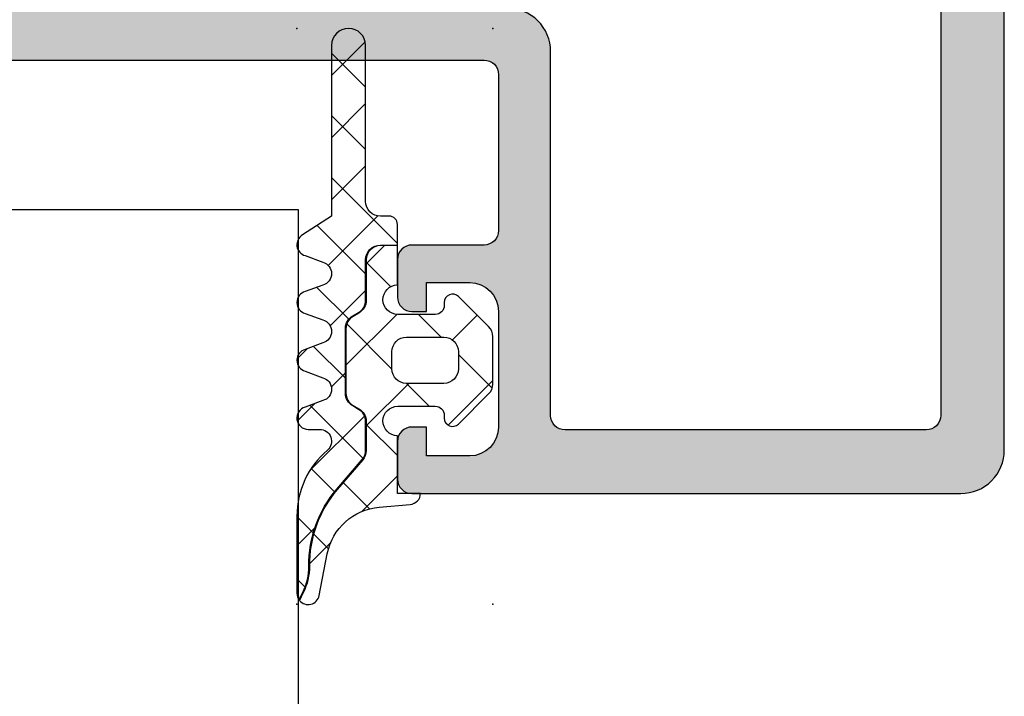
# Model space of a CAD drawing. Header units: millimetres. Extents: x 247761 to 294611, y 172579 to 236863.
# Tile 411 of 596: x 249784 to 249818, y 195383 to 195406. Entities that reach past the tile are written whole.
import ezdxf

# ---------------------------------------------------------------- set-up
doc = ezdxf.new("R2010")
doc.units = ezdxf.units.MM
doc.layers.add('FASÁDA DETAILNÍ', color=4, linetype='Continuous')
doc.layers.add('NOVA', color=240, linetype='Continuous')

# ---------------------------------------------------------------- blocks, each defined once
blk = doc.blocks.new('A$C69D17D4D')
at = {"layer": 'FASÁDA DETAILNÍ'}
h = blk.add_hatch(color=256, dxfattribs=at)
edge = h.paths.add_edge_path(flags=16)
edge.add_ellipse((-24829.51811741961, 22039.21063723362), major_axis=(-0.499974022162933, 0), ratio=1, start_angle=179.9970229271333, end_angle=270.0029770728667, ccw=False)
edge.add_line((-24829.01814339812, 22039.21061125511), (-24829.01814339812, 22021.21061125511))
edge.add_ellipse((-24829.51811741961, 22021.2105852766), major_axis=(-0.499974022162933, 0), ratio=1, start_angle=89.99702292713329, end_angle=180.0029770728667, ccw=False)
edge.add_line((-24829.51814339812, 22020.71061125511), (-24842.01814339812, 22020.71061125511))
edge.add_ellipse((-24842.01812157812, 22021.21063307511), major_axis=(-0.5000218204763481, 0), ratio=1, start_angle=0.002500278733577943, end_angle=89.99749972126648, ccw=False)
edge.add_line((-24842.51814339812, 22021.21061125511), (-24842.51814339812, 22033.81366225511))
edge.add_ellipse((-24844.01814227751, 22033.81366337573), major_axis=(-1.499998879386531, 0), ratio=1, start_angle=179.9999571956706, end_angle=270.0000428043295)
edge.add_line((-24844.01814339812, 22035.31366225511), (-24857.01813139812, 22035.31366225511))
edge.add_ellipse((-24857.01813177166, 22035.81366188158), major_axis=(-0.4999996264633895, 0), ratio=1, start_angle=-4.280419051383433e-05, end_angle=90.00004280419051, ccw=False)
edge.add_line((-24857.51813139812, 22035.81366225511), (-24857.51813139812, 22039.21061125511))
edge.add_ellipse((-24857.01813177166, 22039.21061162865), major_axis=(-0.4999996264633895, 0), ratio=1, start_angle=-90.00004280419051, end_angle=4.280419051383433e-05, ccw=False)
edge.add_line((-24857.01813139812, 22039.71061125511), (-24829.51814339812, 22039.71061125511))
edge = h.paths.add_edge_path()
edge.add_line((-24828.31813139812, 22068.51060625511), (-24831.31813139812, 22068.51060625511))
edge.add_line((-24831.31813139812, 22068.51060625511), (-24831.31813139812, 22066.51060625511))
edge.add_arc((-24830.81815737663, 22066.5105802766), 0.499974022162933, 179.9970229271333, 270.0029770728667)
edge.add_line((-24830.81813139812, 22066.01060625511), (-24830.31813139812, 22066.01060625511))
edge.add_line((-24830.31813139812, 22066.01060625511), (-24830.31813139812, 22067.01060625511))
edge.add_line((-24830.31813139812, 22067.01060625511), (-24829.31813139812, 22067.01060625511))
edge.add_arc((-24829.31819552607, 22066.01054212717), 1.00006412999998, 0.0036740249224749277, 89.99632597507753, ccw=False)
edge.add_line((-24828.31813139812, 22066.01060625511), (-24828.31813139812, 22062.01060625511))
edge.add_arc((-24829.31816138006, 22062.01063623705), 1.000029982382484, 270.0017177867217, 359.9982822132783, ccw=False)
edge.add_line((-24829.31813139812, 22061.01060625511), (-24830.31813139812, 22061.01060625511))
edge.add_line((-24830.31813139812, 22061.01060625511), (-24830.31813139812, 22062.01060625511))
edge.add_line((-24830.31813139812, 22062.01060625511), (-24830.81813139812, 22062.01060625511))
edge.add_arc((-24830.81812579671, 22061.5106006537), 0.5000056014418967, 90.0006418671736, 179.9993581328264)
edge.add_line((-24831.31813139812, 22061.51060625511), (-24831.31813139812, 22058.71060325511))
edge.add_arc((-24830.81813139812, 22058.71060325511), 0.5, 180, 360)
edge.add_line((-24830.31813139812, 22058.71060325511), (-24830.31813139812, 22059.01060625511))
edge.add_arc((-24829.81812067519, 22059.01059553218), 0.5000107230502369, 90.00122873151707, 179.9987712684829, ccw=False)
edge.add_line((-24829.81813139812, 22059.51060625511), (-24829.31813139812, 22059.51060625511))
edge.add_arc((-24829.31819931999, 22059.01053833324), 0.5000679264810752, 0.007782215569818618, 89.99221778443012, ccw=False)
edge.add_line((-24828.81813139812, 22059.01060625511), (-24828.81813139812, 22047.71061125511))
edge.add_arc((-24829.31815321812, 22047.71063307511), 0.5000218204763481, 270.0025002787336, 359.9974997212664, ccw=False)
edge.add_line((-24829.31813139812, 22047.21061125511), (-24829.81813139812, 22047.21061125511))
edge.add_arc((-24829.81819407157, 22047.71054858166), 0.4999373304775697, 179.992817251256, 270.00718274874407, ccw=False)
edge.add_line((-24830.31813139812, 22047.71061125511), (-24830.31813139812, 22048.01061425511))
edge.add_arc((-24830.81819419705, 22048.01055145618), 0.5000628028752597, 0.007195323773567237, 89.99280467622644)
edge.add_line((-24830.81813139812, 22048.51061425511), (-24835.31813139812, 22048.51061425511))
edge.add_arc((-24835.31812579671, 22048.0106086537), 0.5000056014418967, 90.0006418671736, 179.9993581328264)
edge.add_line((-24835.81813139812, 22048.01061425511), (-24835.81813139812, 22047.21061125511))
edge.add_arc((-24835.31815737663, 22047.2105852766), 0.499974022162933, 179.9970229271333, 270.0029770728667)
edge.add_line((-24835.31813139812, 22046.71061125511), (-24833.31813139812, 22046.71061125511))
edge.add_arc((-24833.31819931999, 22046.21054333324), 0.5000679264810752, 0.007782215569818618, 89.99221778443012, ccw=False)
edge.add_line((-24832.81813139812, 22046.21061125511), (-24832.81813139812, 22045.71061125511))
edge.add_arc((-24832.31819407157, 22045.71054858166), 0.4999373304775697, 179.992817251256, 270.007182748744)
edge.add_line((-24832.31813139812, 22045.21061125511), (-24829.31813139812, 22045.21061125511))
edge.add_arc((-24829.31818651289, 22044.71055614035), 0.5000551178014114, 0.006314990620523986, 89.99368500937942, ccw=False)
edge.add_line((-24828.81813139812, 22044.71061125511), (-24828.81813139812, 22043.01061425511))
edge.add_arc((-24830.3180995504, 22043.01058240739), 1.499968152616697, -90.00121651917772, 0.0012165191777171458, ccw=False)
edge.add_line((-24830.31813139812, 22041.51061425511), (-24856.31813139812, 22041.51061425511))
edge.add_arc((-24856.31815225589, 22042.01059339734), 0.4999791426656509, 179.9976097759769, 270.00239022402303, ccw=False)
edge.add_line((-24856.81813139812, 22042.01061425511), (-24856.81813139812, 22046.21061125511))
edge.add_arc((-24856.31812579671, 22046.2106056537), 0.5000056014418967, 90.00064186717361, 179.9993581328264, ccw=False)
edge.add_line((-24856.31813139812, 22046.71061125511), (-24854.31813139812, 22046.71061125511))
edge.add_arc((-24854.31815321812, 22047.21063307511), 0.5000218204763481, 270.0025002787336, 359.9974997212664)
edge.add_line((-24853.81813139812, 22047.21061125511), (-24853.81813139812, 22048.01061425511))
edge.add_arc((-24854.31818395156, 22048.01056170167), 0.5000525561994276, 0.006021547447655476, 89.99397845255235)
edge.add_line((-24854.31813139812, 22048.51061425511), (-24859.31813239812, 22048.51061425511))
edge.add_line((-24859.31813239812, 22048.51061425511), (-24860.07602139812, 22048.29329325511))
edge.add_arc((-24860.15871270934, 22048.58167166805), 0.2999999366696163, 217.904814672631, 286.0000242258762, ccw=False)
edge.add_arc((-24860.63213255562, 22048.21306111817), 0.3000001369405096, 37.90471808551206, 89.99996992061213)
edge.add_line((-24860.63213239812, 22048.51306125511), (-24862.69627939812, 22048.51305925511))
edge.add_arc((-24862.69627985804, 22048.11305986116), 0.3999993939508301, 89.99993412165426, 201.9737695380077)
edge.add_line((-24863.06722139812, 22047.96338725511), (-24862.25086039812, 22045.94015825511))
edge.add_arc((-24862.06539013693, 22046.01499487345), 0.1999993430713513, 201.9739078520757, 294.1410923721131)
edge.add_line((-24861.98359339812, 22045.83248725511), (-24859.59990839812, 22046.90080725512))
edge.add_arc((-24859.51811169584, 22046.71829914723), 0.1999997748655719, -0.8199006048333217, 114.1410254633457, ccw=False)
edge.add_line((-24859.31813239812, 22046.71543725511), (-24859.31813139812, 22035.41135725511))
edge.add_arc((-24859.50954589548, 22035.40292553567), 0.1916001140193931, -91.04445002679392, 2.5222218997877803, ccw=False)
edge.add_line((-24859.51303839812, 22035.21135725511), (-24859.93362239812, 22035.21135725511))
edge.add_line((-24859.93362239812, 22035.21135725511), (-24862.39923439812, 22036.64309225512))
edge.add_arc((-24862.55004609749, 22036.38375526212), 0.2999997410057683, 59.82080388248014, 164.0000282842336)
edge.add_line((-24862.83842439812, 22036.46644625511), (-24863.26629539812, 22034.97428525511))
edge.add_line((-24863.26629539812, 22034.97428525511), (-24863.76470739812, 22034.11101025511))
edge.add_arc((-24863.41829715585, 22033.91101030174), 0.4000000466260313, 150.0000115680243, 269.9999652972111)
edge.add_line((-24863.41829739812, 22033.51101025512), (-24859.31036639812, 22033.51135725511))
edge.add_line((-24859.31036639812, 22033.51135725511), (-24844.81830939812, 22033.51366225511))
edge.add_arc((-24844.81813127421, 22033.01366241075), 0.4999998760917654, -1.783461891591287e-05, 90.02041150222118, ccw=False)
edge.add_line((-24844.31813139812, 22033.01366225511), (-24844.31813139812, 22027.61062025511))
edge.add_arc((-24844.81813102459, 22027.61061988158), 0.4999996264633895, -90.00004280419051, 4.280419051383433e-05, ccw=False)
edge.add_line((-24844.81813139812, 22027.11062025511), (-24847.31813139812, 22027.11062025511))
edge.add_arc((-24847.31813177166, 22026.61062062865), 0.4999996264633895, 89.9999571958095, 180.0000428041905)
edge.add_line((-24847.81813139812, 22026.61062025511), (-24847.81813139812, 22025.31061725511))
edge.add_arc((-24847.31815225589, 22025.31059639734), 0.4999791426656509, 179.997609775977, 270.002390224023)
edge.add_line((-24847.31813139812, 22024.81061725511), (-24846.81813139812, 22024.81061725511))
edge.add_line((-24846.81813139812, 22024.81061725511), (-24846.81813139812, 22025.81061725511))
edge.add_line((-24846.81813139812, 22025.81061725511), (-24845.31813139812, 22025.81061725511))
edge.add_arc((-24845.31816308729, 22024.81058556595), 1.00003168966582, 0.0018155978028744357, 89.99818440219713, ccw=False)
edge.add_line((-24844.31813139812, 22024.81061725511), (-24844.31813139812, 22020.81061725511))
edge.add_arc((-24845.31820064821, 22020.8106865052), 1.000069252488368, 270.0039674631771, 359.99603253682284, ccw=False)
edge.add_line((-24845.31813139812, 22019.81061725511), (-24846.81813139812, 22019.81061725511))
edge.add_line((-24846.81813139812, 22019.81061725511), (-24846.81813139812, 22020.81061725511))
edge.add_line((-24846.81813139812, 22020.81061725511), (-24847.31813139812, 22020.81061725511))
edge.add_arc((-24847.31815737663, 22020.31064323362), 0.499974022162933, 89.99702292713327, 180.0029770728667)
edge.add_line((-24847.81813139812, 22020.31061725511), (-24847.81813139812, 22019.01061425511))
edge.add_arc((-24847.31812579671, 22019.01061985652), 0.5000056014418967, 180.0006418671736, 269.9993581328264)
edge.add_line((-24847.31813139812, 22018.51061425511), (-24828.31813139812, 22018.51061425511))
edge.add_arc((-24828.31810211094, 22020.01058496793), 1.49997071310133, 269.9988812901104, 360.0011187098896)
edge.add_line((-24826.81813139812, 22020.01061425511), (-24826.81813139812, 22067.01060625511))
edge.add_arc((-24828.31819173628, 22067.01054591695), 1.500060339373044, 0.002304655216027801, 89.99769534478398)
h = blk.add_hatch(dxfattribs=at)
h.set_pattern_fill('ANSI31', color=256, scale=0.468, angle=-45.00000000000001, style=0)
h.set_pattern_definition([(360, (-24904.81810339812, 22033.51058625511), (6.060223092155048e-16, 1.4859), [])])
edge = h.paths.add_edge_path(flags=16)
edge.add_line((-24886.72962539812, 22035.85868625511), (-24888.01298739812, 22038.08139625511))
edge.add_ellipse((-24886.28126243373, 22039.08126863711), major_axis=(-1.999654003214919, 0), ratio=1, start_angle=-29.99995422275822, end_angle=30.001501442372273, ccw=False)
edge.add_line((-24888.01301439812, 22040.08109425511), (-24887.36088639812, 22041.21061225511))
edge.add_ellipse((-24884.76280619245, 22039.71060912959), major_axis=(-3.000005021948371, 0), ratio=1, start_angle=286.00005471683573, end_angle=329.9999864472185, ccw=False)
edge.add_line((-24885.58972239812, 22042.59439825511), (-24881.91870039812, 22043.64704625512))
edge.add_ellipse((-24881.78088160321, 22043.16641522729), major_axis=(-0.5000002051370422, 0), ratio=1, start_angle=179.9992010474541, end_angle=286.000007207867, ccw=False)
edge.add_line((-24881.28088139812, 22043.16640825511), (-24881.28099139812, 22035.60865525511))
edge.add_ellipse((-24881.78099123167, 22035.60866508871), major_axis=(-0.4999998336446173, 0), ratio=1, start_angle=89.99917878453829, end_angle=179.9988731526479, ccw=False)
edge.add_line((-24881.78099839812, 22035.10866525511), (-24885.43064739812, 22035.10872125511))
edge.add_ellipse((-24885.43060793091, 22036.60872050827), major_axis=(-1.499999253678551, 0), ratio=1, start_angle=30.0015272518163, end_angle=89.99849246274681, ccw=False)
edge = h.paths.add_edge_path(flags=16)
edge.add_line((-24879.68098939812, 22035.60863725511), (-24879.68086239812, 22043.91196725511))
edge.add_ellipse((-24879.18086211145, 22043.91195899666), major_axis=(-0.5000002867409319, 0), ratio=1, start_angle=285.9999439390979, end_angle=359.99905365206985, ccw=False)
edge.add_line((-24879.31868039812, 22044.39259025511), (-24873.36591839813, 22046.09951725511))
edge.add_ellipse((-24873.22809937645, 22045.61888652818), major_axis=(-0.4999999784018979, 0), ratio=1, start_angle=179.9990519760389, end_angle=286.00004168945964, ccw=False)
edge.add_line((-24872.72809939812, 22045.61887825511), (-24872.72826939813, 22035.60852425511))
edge.add_ellipse((-24873.22826958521, 22035.60853644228), major_axis=(-0.5000001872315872, 0), ratio=1, start_angle=89.99910470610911, end_angle=179.9986034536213, ccw=False)
edge.add_line((-24873.22827739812, 22035.10853625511), (-24879.18099739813, 22035.10862625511))
edge.add_ellipse((-24879.18098912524, 22035.60862652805), major_axis=(-0.5000002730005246, 0), ratio=1, start_angle=-0.0012292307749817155, end_angle=89.99905199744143, ccw=False)
edge = h.paths.add_edge_path(flags=16)
edge.add_line((-24865.36396539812, 22046.15767325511), (-24863.53007639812, 22042.98128325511))
edge.add_ellipse((-24866.12815614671, 22041.48128339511), major_axis=(-3.000002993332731, 0), ratio=1, start_angle=149.9985082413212, end_angle=209.999963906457, ccw=False)
edge.add_line((-24863.53011639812, 22039.98121425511), (-24865.91061139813, 22035.85833125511))
edge.add_ellipse((-24867.20962967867, 22036.60836691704), major_axis=(-1.500000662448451, 0), ratio=1, start_angle=89.99848282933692, end_angle=149.998441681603, ccw=False)
edge.add_line((-24867.20966939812, 22035.10836625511), (-24870.62828339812, 22035.10845725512))
edge.add_ellipse((-24870.6282699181, 22035.60845673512), major_axis=(-0.4999994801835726, 0), ratio=1, start_angle=-0.001434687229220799, end_angle=89.99845530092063, ccw=False)
edge.add_line((-24871.12826939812, 22035.60846925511), (-24871.12808839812, 22045.90778425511))
edge.add_ellipse((-24870.12808805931, 22045.90776591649), major_axis=(-1.000000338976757, 0), ratio=1, start_angle=269.9984724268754, end_angle=359.99894927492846, ccw=False)
edge.add_line((-24870.12806139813, 22046.90776625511), (-24866.66296339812, 22046.90767325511))
edge.add_ellipse((-24866.66300358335, 22045.4076731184), major_axis=(-1.500000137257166, 0), ratio=1, start_angle=210.0000030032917, end_angle=269.99846503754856, ccw=False)
edge = h.paths.add_edge_path()
edge.add_line((-24863.51615939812, 22048.50754125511), (-24870.06922239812, 22048.50776325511))
edge.add_arc((-24870.06938925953, 22043.50776555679), 4.999997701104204, 89.99808790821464, 106.000023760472)
edge.add_line((-24871.44757739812, 22048.31407125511), (-24886.33399539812, 22044.04546025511))
edge.add_arc((-24886.47181391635, 22044.52609060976), 0.4999994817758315, 179.9999260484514, 285.99999799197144, ccw=False)
edge.add_line((-24886.97181339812, 22044.52609125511), (-24886.97181339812, 22048.40946525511))
edge.add_arc((-24887.97181339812, 22048.40948525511), 1.0000000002, 359.9988540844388, 539.9988540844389)
edge.add_line((-24888.97181339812, 22048.40950525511), (-24888.97200139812, 22043.71116925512))
edge.add_line((-24888.97200139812, 22043.71116925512), (-24889.12805339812, 22043.71116925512))
edge.add_arc((-24889.12805397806, 22043.4111692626), 0.2999999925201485, 89.99988924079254, 158.0261541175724)
edge.add_line((-24889.40626039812, 22043.52342425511), (-24890.37944739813, 22041.11152225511))
edge.add_arc((-24890.56491864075, 22041.18635885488), 0.2000002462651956, 245.8590177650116, 338.0262022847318, ccw=False)
edge.add_line((-24890.64671539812, 22041.00385025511), (-24892.24540039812, 22041.72035025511))
edge.add_arc((-24892.55213866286, 22041.03594449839), 0.7499997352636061, 65.85894153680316, 180.000018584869)
edge.add_line((-24893.30213839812, 22041.03594425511), (-24893.30213839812, 22035.92839525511))
edge.add_arc((-24892.70213856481, 22035.9283953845), 0.5999998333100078, 180.0000123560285, 300.1429248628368)
edge.add_line((-24892.40084339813, 22035.40953025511), (-24890.22888639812, 22036.67074625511))
edge.add_arc((-24890.07823812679, 22036.41131360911), 0.3000003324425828, 16.00006906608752, 120.1430306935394, ccw=False)
edge.add_line((-24889.78985939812, 22036.49400525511), (-24889.35559239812, 22034.97953325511))
edge.add_line((-24889.35559239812, 22034.97953325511), (-24888.59304439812, 22033.65876125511))
edge.add_arc((-24888.3332372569, 22033.80876199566), 0.2999999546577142, 210.0001683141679, 272.4633047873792)
edge.add_line((-24888.32034339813, 22033.50903925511), (-24864.33068939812, 22033.50903925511))
edge.add_arc((-24864.3107347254, 22033.8083749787), 0.3000001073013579, 266.1861237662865, 329.9998522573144)
edge.add_line((-24864.05092739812, 22033.65837425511), (-24863.28835939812, 22034.97918025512))
edge.add_line((-24863.28835939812, 22034.97918025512), (-24862.85409239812, 22036.49365125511))
edge.add_arc((-24862.56571327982, 22036.41096010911), 0.3000005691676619, 59.85708161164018, 164.0000432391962, ccw=False)
edge.add_line((-24862.41506539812, 22036.67039325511), (-24860.24310939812, 22035.40917725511))
edge.add_arc((-24859.94181373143, 22035.92804267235), 0.6000003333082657, 239.8570476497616, 359.9999601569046)
edge.add_line((-24859.34181339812, 22035.92804225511), (-24859.34181339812, 22045.83164225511))
edge.add_arc((-24860.09181345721, 22045.83164299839), 0.75000005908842, 359.9999432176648, 474.1410202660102)
edge.add_line((-24860.39855139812, 22046.51604925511), (-24861.99723639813, 22045.79954925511))
edge.add_arc((-24862.0790331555, 22045.98205785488), 0.2000002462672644, 201.9737977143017, 294.1409822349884, ccw=False)
edge.add_line((-24862.26450439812, 22045.90722125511), (-24863.23796339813, 22048.31979625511))
edge.add_arc((-24863.51616925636, 22048.20754209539), 0.2999991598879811, 21.97373853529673, 89.9981172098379)
h = blk.add_hatch(dxfattribs=at)
h.set_pattern_fill('ANSI37', color=256, scale=0.48, angle=90, style=0)
h.set_pattern_definition([(135, (0, 0), (-1.077630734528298, -1.077630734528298), []), (225, (0, 0), (1.077630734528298, -1.077630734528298), [])])
edge = h.paths.add_edge_path()
edge.add_line((-24850.40151985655, 22025.72477271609), (-24851.00857736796, 22025.49751382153))
edge.add_arc((-24850.90810216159, 22025.1206776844), 0.3900009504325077, 104.9293687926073, 255.070631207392)
edge.add_line((-24851.00857736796, 22024.74384154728), (-24850.40151985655, 22024.51658265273))
edge.add_arc((-24850.50810332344, 22024.1206776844), 0.4100009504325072, 285.0676336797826, 434.9323663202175, ccw=False)
edge.add_line((-24850.40151985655, 22023.72477271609), (-24851.00857738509, 22023.49751381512))
edge.add_arc((-24850.90810366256, 22023.1206776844), 0.390000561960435, 104.9291583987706, 255.0708416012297)
edge.add_line((-24851.00857738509, 22022.74384155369), (-24850.40151987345, 22022.51658265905))
edge.add_arc((-24850.50810182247, 22022.1206776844), 0.4100005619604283, 285.06742474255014, 434.9325713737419, ccw=False)
edge.add_line((-24850.40151990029, 22021.72477270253), (-24851.0085773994, 22021.49751762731))
edge.add_arc((-24850.90809015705, 22021.12063497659), 0.3900489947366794, 104.9293168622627, 269.9999999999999)
edge.add_line((-24850.90809015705, 22020.73058598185), (-24850.50810106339, 22020.73058598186))
edge.add_arc((-24850.50810106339, 22020.32058542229), 0.4100005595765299, 310.3199356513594, 449.99999999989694, ccw=False)
edge.add_arc((-24848.30813120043, 22017.72829920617), 2.989972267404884, 130.3199378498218, 180.0013304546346)
edge.add_line((-24851.29810346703, 22017.72822977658), (-24851.29810306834, 22015.05643819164))
edge.add_arc((-24850.90810306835, 22015.05588054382), 0.3900003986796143, 179.9180747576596, 215.6405699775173)
edge.add_line((-24851.22505185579, 22014.82862787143), (-24851.09540013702, 22015.08691913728))
edge.add_arc((-24852.87391416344, 22015.97966090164), 1.990000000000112, 333.345208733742, 360.6188691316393)
edge.add_arc((-24846.87053157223, 22016.04450778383), 4.013732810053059, 139.3588191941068, 180.618869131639, ccw=False)
edge.add_line((-24849.91616556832, 22018.65873130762), (-24849.03529869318, 22019.68496264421))
edge.add_arc((-24849.4040265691, 22020.00146065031), 0.4859333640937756, 319.3588191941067, 359.9999999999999)
edge.add_line((-24848.918093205, 22020.00146065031), (-24848.918093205, 22020.99905805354))
edge.add_arc((-24849.408093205, 22020.99905805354), 0.4900000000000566, 360.0000000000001, 420.0000000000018)
edge.add_line((-24849.163093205, 22021.42341050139), (-24849.363093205, 22021.53888055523))
edge.add_arc((-24849.108093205, 22021.98055351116), 0.5099999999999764, 179.9999999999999, 240.00000000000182, ccw=False)
edge.add_line((-24849.618093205, 22021.98055351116), (-24849.618093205, 22024.21756335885))
edge.add_arc((-24849.108093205, 22024.21756335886), 0.5100000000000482, 120.00000000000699, 179.9999999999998, ccw=False)
edge.add_line((-24849.363093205, 22024.65923631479), (-24849.163093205, 22024.77470636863))
edge.add_arc((-24849.408093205, 22025.19905881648), 0.4899999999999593, 300.000000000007, 359.9999999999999)
edge.add_line((-24848.918093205, 22025.19905881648), (-24848.918093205, 22026.59905652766))
edge.add_arc((-24848.408093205, 22026.59905652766), 0.509999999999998, 89.99999999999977, 180, ccw=False)
edge.add_line((-24848.408093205, 22027.10905652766), (-24847.8180929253, 22027.10905652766))
edge.add_line((-24847.8180929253, 22027.10905652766), (-24847.818093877, 22027.82067807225))
edge.add_arc((-24848.108093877, 22027.82067768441), 0.2900000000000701, 360.0000766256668, 450.0000000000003)
edge.add_line((-24848.108093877, 22028.11067768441), (-24848.4080790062, 22028.11067768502))
edge.add_arc((-24848.40826055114, 22028.62049967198), 0.5098220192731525, 179.975713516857, 270.02040272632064, ccw=False)
edge.add_line((-24848.91808252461, 22028.62071577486), (-24848.9181130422, 22034.02067872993))
edge.add_arc((-24849.50811151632, 22034.02067539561), 0.5899984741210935, 360.0003238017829, 540.0000000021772)
edge.add_line((-24850.09810999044, 22034.02067539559), (-24850.09810999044, 22028.11526714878))
edge.add_line((-24850.09810999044, 22028.11526714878), (-24851.10286432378, 22027.4585635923))
edge.add_arc((-24850.90810368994, 22027.12067585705), 0.3899997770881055, 119.9594211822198, 255.0702409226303)
edge.add_line((-24851.00858116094, 22026.74384153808), (-24850.40151986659, 22026.51658265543))
edge.add_arc((-24850.50810332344, 22026.1206776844), 0.4100009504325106, 285.0676336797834, 434.93236777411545, ccw=False)
h = blk.add_hatch(dxfattribs=at)
h.set_pattern_fill('ANSI37', color=256, scale=0.625, angle=90, style=0)
h.set_pattern_definition([(135, (0, 0), (-1.403165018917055, -1.403165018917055), []), (225, (0, 0), (1.403165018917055, -1.403165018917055), [])])
edge = h.paths.add_edge_path()
edge.add_arc((-24845.90810999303, 22025.1205382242), 0.2900050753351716, 404.9975633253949, 539.9994892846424)
edge.add_line((-24846.19811506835, 22025.12054080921), (-24846.19811506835, 22025.02054654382))
edge.add_arc((-24846.50811506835, 22025.02054654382), 0.3099999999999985, 269.9999999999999, 360.0000000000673, ccw=False)
edge.add_line((-24846.50811506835, 22024.71054654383), (-24847.80809106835, 22024.71054654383))
edge.add_arc((-24847.80809106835, 22025.22054654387), 0.5100000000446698, 91.12352014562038, 270.00000000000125, ccw=False)
edge.add_line((-24847.81809108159, 22025.73044849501), (-24847.81809289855, 22027.08905652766))
edge.add_line((-24847.81809289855, 22027.08905652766), (-24848.408093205, 22027.08905652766))
edge.add_arc((-24848.408093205, 22026.59905652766), 0.4900000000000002, 90.00000000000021, 180)
edge.add_line((-24848.898093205, 22026.59905652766), (-24848.898093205, 22025.19905881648))
edge.add_arc((-24849.408093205, 22025.19905881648), 0.5099999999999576, 300.00000000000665, 360.0000000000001, ccw=False)
edge.add_line((-24849.153093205, 22024.75738586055), (-24849.353093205, 22024.64191580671))
edge.add_arc((-24849.108093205, 22024.21756335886), 0.4900000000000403, 120.0000000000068, 180.0000000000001)
edge.add_line((-24849.598093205, 22024.21756335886), (-24849.598093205, 22021.98055351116))
edge.add_arc((-24849.108093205, 22021.98055351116), 0.4899999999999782, 180.0000000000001, 240.0000000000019)
edge.add_line((-24849.353093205, 22021.55620106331), (-24849.153093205, 22021.44073100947))
edge.add_arc((-24849.408093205, 22020.99905805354), 0.5100000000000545, 359.99999999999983, 420.00000000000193, ccw=False)
edge.add_line((-24848.898093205, 22020.99905805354), (-24848.898093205, 22020.00146065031))
edge.add_arc((-24849.4040265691, 22020.00146065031), 0.5059333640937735, 319.3588191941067, 359.99999999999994, ccw=False)
edge.add_line((-24849.02012262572, 22019.67193624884), (-24849.90098950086, 22018.64570491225))
edge.add_arc((-24846.87053157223, 22016.04450778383), 3.993732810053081, 139.3588191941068, 180.618869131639)
edge.add_arc((-24852.87391416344, 22015.97966090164), 2.010000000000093, 333.3452087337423, 360.6188691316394, ccw=False)
edge.add_line((-24851.07752562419, 22015.07794685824), (-24851.21156678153, 22014.81091098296))
edge.add_arc((-24850.90810306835, 22015.05588054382), 0.3900003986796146, 218.9120293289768, 348.9894375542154)
edge.add_line((-24850.52528180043, 22014.9813943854), (-24850.24568023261, 22016.41948521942))
edge.add_arc((-24848.27262630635, 22016.03587317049), 2.010000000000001, 94.99524938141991, 168.9975035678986, ccw=False)
edge.add_line((-24848.44764332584, 22018.03823903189), (-24847.37468354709, 22018.13202120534))
edge.add_arc((-24847.40810483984, 22018.52058831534), 0.3900017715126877, 274.9160046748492, 358.5301263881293)
edge.add_line((-24847.01823139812, 22018.510584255), (-24847.81810236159, 22018.510584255))
edge.add_line((-24847.81810236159, 22018.510584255), (-24847.81809112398, 22020.51066359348))
edge.add_arc((-24847.80809106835, 22021.02056554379), 0.5100000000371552, 90, 268.87647509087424, ccw=False)
edge.add_line((-24847.80809106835, 22021.53056554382), (-24846.50811506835, 22021.53056554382))
edge.add_arc((-24846.50811506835, 22021.22056554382), 0.3100000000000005, 359.99999999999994, 450, ccw=False)
edge.add_line((-24846.19811506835, 22021.22056554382), (-24846.19811506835, 22021.12054054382))
edge.add_arc((-24845.90809969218, 22021.12056873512), 0.2900153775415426, 180.0055695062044, 314.9966855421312)
edge.add_line((-24845.70303971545, 22020.91548503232), (-24844.66174269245, 22021.95604945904))
edge.add_arc((-24845.00810306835, 22022.3026536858), 0.4900000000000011, 314.9798378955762, 359.9999999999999)
edge.add_line((-24844.51810306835, 22022.3026536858), (-24844.51810306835, 22023.93870212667))
edge.add_arc((-24845.00810306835, 22023.93870212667), 0.4899999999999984, 360.0000000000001, 405.0276992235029)
edge.add_line((-24844.66178829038, 22024.28535191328), (-24845.70303671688, 22025.32559405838))
edge = h.paths.add_edge_path()
edge.add_arc((-24847.50812488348, 22023.42056935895), 0.4999901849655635, 89.99999999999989, 179.9999999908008, ccw=False)
edge.add_line((-24847.50812488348, 22023.92055954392), (-24846.20811506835, 22023.92055954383))
edge.add_arc((-24846.20809643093, 22023.42057818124), 0.4999813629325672, -0.0021357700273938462, 90.0021357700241, ccw=False)
edge.add_line((-24845.70811506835, 22023.42055954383), (-24845.70811506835, 22022.82055254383))
edge.add_arc((-24846.20809643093, 22022.82053390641), 0.4999813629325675, 269.997864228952, 360.002135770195, ccw=False)
edge.add_line((-24846.20811506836, 22022.32055254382), (-24847.50812488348, 22022.32055254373))
edge.add_arc((-24847.50812488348, 22022.82054272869), 0.4999901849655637, 180, 270, ccw=False)
edge.add_line((-24848.00811506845, 22022.82054272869), (-24848.00811506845, 22023.42056935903))
blk.add_lwpolyline([(-24863.41829739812, 22033.51101025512), (-24859.31036639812, 22033.51135725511), (-24844.81830939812, 22033.51366225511), (-24844.81830939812, 22033.51366225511, -0.414318), (-24844.31813139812, 22033.01366225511), (-24844.31813139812, 22027.61062025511), (-24844.31813139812, 22027.61062025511, -0.414214), (-24844.81813139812, 22027.11062025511), (-24847.31813139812, 22027.11062025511), (-24847.31813139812, 22027.11062025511, 0.414214), (-24847.81813139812, 22026.61062025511), (-24847.81813139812, 22025.31061725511), (-24847.81813139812, 22025.31061725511, 0.414238), (-24847.31813139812, 22024.81061725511), (-24846.81813139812, 22024.81061725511), (-24846.81813139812, 22025.81061725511), (-24845.31813139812, 22025.81061725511), (-24845.31813139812, 22025.81061725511, -0.414195), (-24844.31813139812, 22024.81061725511), (-24844.31813139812, 22020.81061725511), (-24844.31813139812, 22020.81061725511, -0.414173), (-24845.31813139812, 22019.81061725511), (-24846.81813139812, 22019.81061725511), (-24846.81813139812, 22020.81061725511), (-24847.31813139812, 22020.81061725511), (-24847.31813139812, 22020.81061725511, 0.414244), (-24847.81813139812, 22020.31061725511), (-24847.81813139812, 22019.01061425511), (-24847.81813139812, 22019.01061425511, 0.414207), (-24847.31813139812, 22018.51061425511), (-24828.31813139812, 22018.51061425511), (-24828.31813139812, 22018.51061425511, 0.414225), (-24826.81813139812, 22020.01061425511), (-24826.81813139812, 22067.01060625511)], format="xyb", dxfattribs=at)
at = {"layer": 'FASÁDA DETAILNÍ', "extrusion": (0, 0, -1)}
blk.add_lwpolyline([(24829.51814339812, 22039.71061125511, 0.414244), (24829.01814339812, 22039.21061125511), (24829.01814339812, 22021.21061125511), (24829.01814339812, 22021.21061125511, 0.414244), (24829.51814339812, 22020.71061125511), (24842.01814339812, 22020.71061125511), (24842.01814339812, 22020.71061125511, 0.414188), (24842.51814339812, 22021.21061125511), (24842.51814339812, 22033.81366225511), (24842.51814339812, 22033.81366225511, -0.414214), (24844.01814339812, 22035.31366225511), (24857.01813139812, 22035.31366225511), (24857.01813139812, 22035.31366225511, 0.414214), (24857.51813139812, 22035.81366225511), (24857.51813139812, 22039.21061125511), (24857.51813139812, 22039.21061125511, 0.414214), (24857.01813139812, 22039.71061125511), (24829.51814339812, 22039.71061125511)], format="xyb", close=True, dxfattribs=at)
at = {"layer": 'FASÁDA DETAILNÍ', "color": 7}
for points in [[(-24850.40151985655, 22025.72477271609), (-24851.00857736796, 22025.49751382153, 0.7683067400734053), (-24851.00857736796, 22024.74384154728), (-24850.40151985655, 22024.51658265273, -0.7663896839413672), (-24850.40151985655, 22023.72477271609), (-24851.00857738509, 22023.49751381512, 0.7683096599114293), (-24851.00857738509, 22022.74384155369), (-24850.40151987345, 22022.51658265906, -0.766392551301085), (-24850.40151990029, 22021.72477270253), (-24851.0085773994, 22021.49751762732, 0.8775222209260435), (-24850.90809015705, 22020.73058598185), (-24850.50810106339, 22020.73058598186, -0.6981291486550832), (-24850.24280810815, 22020.00798326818, 0.2202365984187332), (-24851.29810346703, 22017.72822977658), (-24851.29810306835, 22015.05643819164, 0.1571434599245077), (-24851.22505185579, 22014.82862787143), (-24851.09540013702, 22015.08691913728, 0.1195687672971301), (-24850.88403024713, 22016.00115507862, -0.1820014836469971), (-24849.91616556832, 22018.65873130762), (-24849.03529869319, 22019.68496264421, 0.1792130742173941), (-24848.918093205, 22020.00146065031), (-24848.918093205, 22020.99905805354, 0.2679491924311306), (-24849.163093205, 22021.42341050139), (-24849.363093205, 22021.53888055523, -0.2679491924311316), (-24849.618093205, 22021.98055351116), (-24849.618093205, 22024.21756335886, -0.2679491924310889), (-24849.363093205, 22024.65923631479), (-24849.163093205, 22024.77470636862, 0.2679491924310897), (-24848.918093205, 22025.19905881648), (-24848.918093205, 22026.59905652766, -0.4142135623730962), (-24848.408093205, 22027.10905652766), (-24847.8180929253, 22027.10905652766), (-24847.818093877, 22027.82067807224, 0.4142131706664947), (-24848.108093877, 22028.11067768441), (-24848.4080790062, 22028.11067768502, -0.414442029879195), (-24848.91808252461, 22028.62071577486), (-24848.9181130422, 22034.02067872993, 0.999997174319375), (-24850.09810999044, 22034.02067539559), (-24850.09810999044, 22028.11526714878), (-24851.10286432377, 22027.4585635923, 0.6688782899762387), (-24851.00858116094, 22026.74384153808), (-24850.40151986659, 22026.51658265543, -0.7663896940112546), (-24850.40151985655, 22025.72477271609)], [(-24845.70303671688, 22025.32559405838, 0.6681907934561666), (-24846.19811506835, 22025.12054080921), (-24846.19811506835, 22025.02054654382, -0.41421356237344), (-24846.50811506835, 22024.71054654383), (-24847.80809106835, 22024.71054654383, -0.9902431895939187), (-24847.81809108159, 22025.73044849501), (-24847.81809289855, 22027.08905652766), (-24848.408093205, 22027.08905652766, 0.4142135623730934), (-24848.898093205, 22026.59905652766), (-24848.898093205, 22025.19905881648, -0.267949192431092), (-24849.153093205, 22024.75738586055), (-24849.353093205, 22024.64191580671, 0.2679491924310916), (-24849.598093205, 22024.21756335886), (-24849.598093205, 22021.98055351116, 0.267949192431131), (-24849.353093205, 22021.55620106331), (-24849.153093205, 22021.44073100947, -0.2679491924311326), (-24848.898093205, 22020.99905805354), (-24848.898093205, 22020.00146065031, -0.1792130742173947), (-24849.02012262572, 22019.67193624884), (-24849.90098950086, 22018.64570491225, 0.1820014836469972), (-24850.8640314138, 22016.0013711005, -0.1195687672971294), (-24851.07752562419, 22015.07794685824), (-24851.21156678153, 22014.81091098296, 0.6375452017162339), (-24850.52528180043, 22014.9813943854), (-24850.24568023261, 22016.41948521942, -0.3346062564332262), (-24848.44764332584, 22018.03823903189), (-24847.37468354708, 22018.13202120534, 0.381933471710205), (-24847.01823139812, 22018.510584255), (-24847.81810236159, 22018.510584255), (-24847.81809112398, 22020.51066359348, -0.9902431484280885), (-24847.80809106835, 22021.53056554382), (-24846.50811506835, 22021.53056554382, -0.414213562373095), (-24846.19811506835, 22021.22056554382), (-24846.19811506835, 22021.12054054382, 0.6681225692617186), (-24845.70303971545, 22020.91548503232), (-24844.66174269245, 22021.95604945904, 0.1990038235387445), (-24844.51810306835, 22022.3026536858), (-24844.51810306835, 22023.93870212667, 0.199038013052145), (-24844.66178829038, 22024.28535191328), (-24845.70303671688, 22025.32559405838)], [(-24848.00811506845, 22023.42056935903, -0.4142135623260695), (-24847.50812488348, 22023.92055954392), (-24846.20811506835, 22023.92055954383, -0.4142353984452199), (-24845.70811506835, 22023.42055954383), (-24845.70811506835, 22022.82055254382, -0.4142353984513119), (-24846.20811506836, 22022.32055254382), (-24847.50812488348, 22022.32055254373, -0.4142135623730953), (-24848.00811506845, 22022.82054272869), (-24848.00811506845, 22023.42056935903)]]:
    blk.add_lwpolyline(points, format="xyb", close=True, dxfattribs=at)
at = {"layer": 'FASÁDA DETAILNÍ'}
blk.add_lwpolyline([(-24895.25401524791, 21640.64530968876), (-24895.25401524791, 22028.33608654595), (-24851.25401524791, 22028.33608654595), (-24851.25401524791, 21640.64530968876), (-24851.25401524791, 21559.6744308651), (-24895.25401524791, 21559.6744308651)], close=True, dxfattribs=at)
for p in [(-24851.29810306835, 22034.61058654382), (-24844.51810306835, 22034.61058654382), (-24851.29810306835, 22014.68058654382), (-24844.51810306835, 22014.68058654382)]:
    blk.add_point(p, dxfattribs=at)

msp = doc.modelspace()

# ---------------------------------------------------------------- block references
at = {"layer": 'NOVA', "ltscale": 300}
msp.add_blockref('A$C69D17D4D', (274644.5174331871, 173371.2585875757), dxfattribs=at)

doc.saveas('drawing.dxf')
